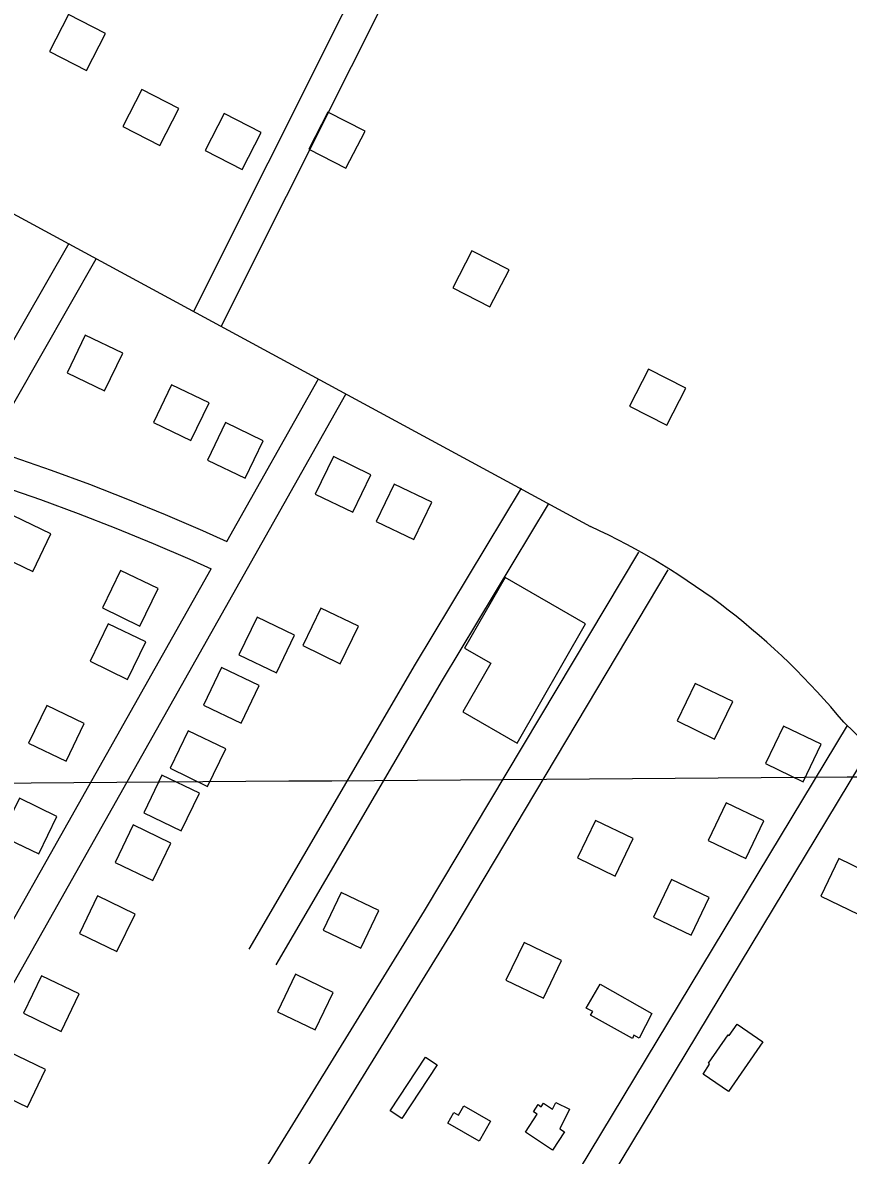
# Model space of a CAD drawing. Extents: x 3540316 to 3578335, y 553172 to 578787.
# Drawn here: x 3547265 to 3548057, y 570359 to 571445 of the extents above; entities that cross this region are included whole.
import ezdxf

# ---------------------------------------------------------------- set-up
doc = ezdxf.new("R2010")
doc.units = 0
for name, color, linetype in [('V-BLDG-OTLN', 7, 'Continuous'), ('V-GRID-MAJR', 7, 'Continuous'), ('V-ROAD-CNTR', 7, 'Continuous')]:
    doc.layers.add(name, color=color, linetype=linetype)

msp = doc.modelspace()

# ---------------------------------------------------------------- linework, layer by layer
at = {"layer": 'V-BLDG-OTLN'}
for points in [[(3547326.3933089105, 571399.1471753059), (3547344.6642723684, 571434.7301041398), (3547309.081343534, 571453.0010675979), (3547290.8103800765, 571417.4181387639)], [(3547396.615168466, 571327.24031912), (3547414.886131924, 571362.8232479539), (3547379.30320309, 571381.094211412), (3547361.032239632, 571345.511282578)], [(3547475.7210102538, 571304.297365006), (3547493.991973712, 571339.88029384), (3547458.409044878, 571358.151257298), (3547440.13808142, 571322.568328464)], [(3547575.1368114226, 571305.489362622), (3547593.4077748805, 571341.072291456), (3547557.824846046, 571359.3432549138), (3547539.5538825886, 571323.7603260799)], [(3547713.230535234, 571172.557628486), (3547731.501498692, 571208.1405573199), (3547695.918569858, 571226.411520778), (3547677.6476064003, 571190.828591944)], [(3547343.7352742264, 571092.044789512), (3547361.07823954, 571128.089717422), (3547325.03331163, 571145.432682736), (3547307.6903463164, 571109.3877548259)], [(3547882.663196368, 571058.9158557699), (3547900.9341598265, 571094.4987846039), (3547865.3512309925, 571112.7697480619), (3547847.080267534, 571077.186819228)], [(3547426.5351086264, 571044.3828848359), (3547443.8780739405, 571080.4278127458), (3547407.8331460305, 571097.77077806), (3547390.490180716, 571061.7258501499)], [(3547478.4480048, 571008.0989574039), (3547495.790970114, 571044.143885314), (3547459.746042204, 571061.4868506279), (3547442.40307689, 571025.4419227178)], [(3547581.739798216, 570975.51102258), (3547599.08276353, 571011.5559504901), (3547563.03783562, 571028.8989158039), (3547545.694870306, 570992.8539878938)], [(3547640.1176814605, 570949.2210751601), (3547657.460646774, 570985.2660030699), (3547621.415718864, 571002.608968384), (3547604.07275355, 570966.5640404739)], [(3547274.959411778, 570918.712136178), (3547292.3023770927, 570954.7570640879), (3547256.257449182, 570972.1000294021), (3547238.914483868, 570936.055101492)], [(3547377.580206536, 570866.3822408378), (3547394.9231718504, 570902.4271687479), (3547358.8782439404, 570919.7701340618), (3547341.5352786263, 570883.725206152)], [(3547804.919351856, 570868.440236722), (3547727.683506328, 570912.8071479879), (3547688.818584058, 570845.149283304), (3547714.0715335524, 570830.6433123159), (3547687.2605871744, 570783.967405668), (3547739.241483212, 570754.1074653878)], [(3547569.720822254, 570830.2413131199), (3547587.0637875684, 570866.28624103), (3547551.0188596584, 570883.6292063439), (3547533.675894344, 570847.5842784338)], [(3547365.80823008, 570815.227343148), (3547383.1511953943, 570851.2722710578), (3547347.1062674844, 570868.615236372), (3547329.7633021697, 570832.5703084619)], [(3547508.57794454, 570821.552330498), (3547525.920909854, 570857.5972584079), (3547489.875981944, 570874.940223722), (3547472.5330166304, 570838.8952958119)], [(3547474.6230124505, 570773.1514273), (3547491.965977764, 570809.1963552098), (3547455.9210498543, 570826.539320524), (3547438.5780845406, 570790.4943926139)], [(3547928.673104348, 570757.98645763), (3547946.0160696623, 570794.03138554), (3547909.9711417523, 570811.374350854), (3547892.6281764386, 570775.3294229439)], [(3547306.86334797, 570736.733500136), (3547324.206313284, 570772.778428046), (3547288.161385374, 570790.12139336), (3547270.8184200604, 570754.0764654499)], [(3548013.470934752, 570717.0295395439), (3548030.8139000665, 570753.074467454), (3547994.768972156, 570770.4174327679), (3547977.4260068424, 570734.3725048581)], [(3547442.5130766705, 570712.524548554), (3547459.856041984, 570748.5694764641), (3547423.8111140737, 570765.912441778), (3547406.46814876, 570729.8675138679)], [(3547417.2401272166, 570669.895633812), (3547434.5830925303, 570705.9405617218), (3547398.5381646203, 570723.283527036), (3547381.195199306, 570687.2385991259)], [(3547280.654400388, 570647.698678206), (3547297.9973657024, 570683.7436061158), (3547261.952437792, 570701.08657143), (3547244.609472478, 570665.0416435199)], [(3547958.42704484, 570643.4126867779), (3547975.7700101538, 570679.457614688), (3547939.725082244, 570696.8005800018), (3547922.38211693, 570660.755652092)], [(3547389.937181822, 570622.16172928), (3547407.2801471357, 570658.2066571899), (3547371.2352192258, 570675.549622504), (3547353.892253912, 570639.504694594)], [(3547833.1992952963, 570626.507720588), (3547850.54226061, 570662.5526484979), (3547814.4973327, 570679.895613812), (3547797.154367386, 570643.8506859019)], [(3548066.404828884, 570589.85679389), (3548083.7477941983, 570625.9017217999), (3548047.7028662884, 570643.244687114), (3548030.359900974, 570607.1997592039)], [(3547906.0481495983, 570569.8498339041), (3547923.391114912, 570605.8947618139), (3547887.346187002, 570623.2377271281), (3547870.0032216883, 570587.192799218)], [(3547355.57825054, 570554.0248655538), (3547372.921215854, 570590.0697934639), (3547336.8762879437, 570607.4127587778), (3547319.53332263, 570571.367830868)], [(3547589.315783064, 570557.3738588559), (3547606.658748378, 570593.4187867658), (3547570.613820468, 570610.7617520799), (3547553.270855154, 570574.7168241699)], [(3547764.629432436, 570509.4319547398), (3547781.97239775, 570545.4768826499), (3547745.9274698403, 570562.8198479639), (3547728.584504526, 570526.774920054)], [(3547301.9253578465, 570477.5030185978), (3547319.2683231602, 570513.5479465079), (3547283.2233952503, 570530.8909118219), (3547265.8804299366, 570494.845983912)], [(3547545.565870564, 570478.9180157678), (3547562.9088358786, 570514.9629436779), (3547526.863907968, 570532.3059089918), (3547509.520942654, 570496.260981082)], [(3547818.952, 570522.689), (3547868.528, 570494.676), (3547856.199, 570471.093), (3547851.292, 570474.044), (3547849.75, 570470.657), (3547809.722, 570493.128), (3547811.8740000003, 570496.515), (3547805.409, 570499.902)], [(3547917.809, 570436.48), (3547923.859, 570446.077), (3547922.626, 570446.931), (3547941.609, 570474.36), (3547942.745, 570473.573), (3547950.358, 570484.5750000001), (3547974.872, 570467.61), (3547941.828, 570419.858)], [(3547269.789422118, 570404.878163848), (3547287.1323874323, 570440.923091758), (3547251.0874595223, 570458.266057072), (3547233.7444942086, 570422.2211291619)], [(3547662.622, 570445.336), (3547628.701, 570393.927), (3547617.396, 570401.385), (3547651.319, 570452.792)], [(3547702.8510000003, 570372.277), (3547672.68, 570389.601), (3547678.4960000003, 570399.731), (3547682.961, 570397.167), (3547688.1380000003, 570406.182), (3547713.84, 570391.416)], [(3547776.491, 570409.3640000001), (3547789.4220000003, 570402.901), (3547780.065, 570384.18), (3547784.808, 570381.039), (3547773.296, 570363.661), (3547747.258, 570380.908), (3547758.585, 570398.012), (3547754.811, 570400.511), (3547759.339, 570407.349), (3547762.4760000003, 570405.2710000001), (3547764.688, 570408.611), (3547773.103, 570403.036)]]:
    msp.add_lwpolyline(points, close=True, dxfattribs=at)
at = {"layer": 'V-GRID-MAJR'}
msp.add_spline([(3544431.278, 570695.107), (3549703.1410000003, 570733.831), (3554974.9990000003, 570773.3200000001), (3560246.85, 570813.577), (3565518.696, 570854.601), (3570790.536, 570896.3910000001), (3576062.369, 570938.948), (3576062.37, 570938.948)], degree=3, dxfattribs=at)
at = {"layer": 'V-ROAD-CNTR'}
for points in [[(3547428.8201040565, 571167.648638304), (3547857.674246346, 572023.7219261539)], [(3547455.6420504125, 571154.2126651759), (3547642.85267599, 571527.91991776)], [(3547244.389472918, 571268.1134373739), (3547809.574342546, 570961.9180497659)], [(3547309.3673429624, 571233.3205069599), (3547202.059557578, 571046.142881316)], [(3547335.39329091, 571218.4005367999), (3547231.269499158, 571036.776900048)], [(3547460.76304017, 570947.478078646), (3547548.791864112, 571103.4927666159)], [(3547120.1569040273, 570282.7699940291), (3547574.9198118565, 571088.7507960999)], [(3547231.269499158, 571036.776900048), (3547255.6594503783, 571028.6029163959), (3547292.3973769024, 571015.84594191), (3547329.1443034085, 571002.353968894), (3547365.67323035, 570987.971997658), (3547401.771158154, 570973.294027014), (3547437.6700863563, 570957.970057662), (3547460.76304017, 570947.478078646)], [(3547216.0535295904, 571010.2359531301), (3547245.9714697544, 571000.2089731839), (3547282.3073970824, 570987.5919984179), (3547318.4783247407, 570974.312024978), (3547354.5272526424, 570960.118053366), (3547390.2311812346, 570945.600082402), (3547425.574110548, 570930.5141125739), (3547445.964069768, 570921.2501311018)], [(3547743.1884753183, 570998.644976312), (3547641.644678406, 570829.6953142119), (3547482.0479976, 570556.354860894)], [(3547768.9024238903, 570983.1910072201), (3547667.4566267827, 570814.4033447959), (3547507.955945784, 570541.2288911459)], [(3547855.5762505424, 570937.1860992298), (3547650.25266119, 570593.0657874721), (3547371.4588814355, 570140.7958995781)], [(3547100.6487604, 570309.2443551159), (3547445.964069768, 570921.2501311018)], [(3547883.915193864, 570920.2771330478), (3547678.469604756, 570575.9518216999), (3547343.56827456, 570032.6619082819)], [(3548055.77685014, 570770.833431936), (3547647.795666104, 570094.9107837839), (3547529.714902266, 569916.3141409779)], [(3548052.474856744, 570774.0344255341), (3548267.255427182, 570565.8598418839)], [(3548077.8848059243, 570749.4064747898), (3547673.161615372, 570078.8808158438), (3547554.7388522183, 569899.7681740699)]]:
    msp.add_lwpolyline(points, dxfattribs=at)
msp.add_arc((3547519.7696450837, 570336.2958408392), 689.4852507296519, 39.41088628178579, 65.14518072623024, dxfattribs=at)

doc.saveas('drawing.dxf')
